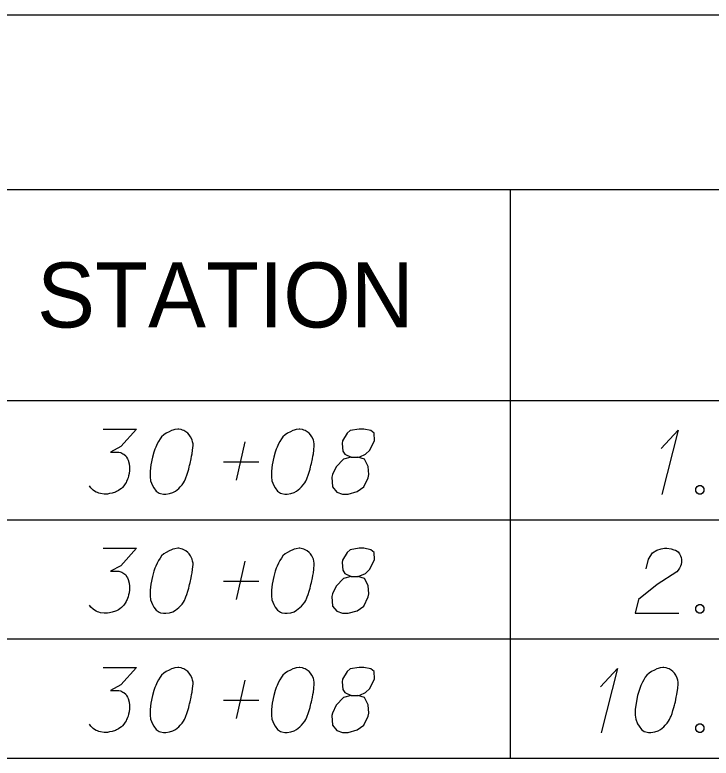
# Model space of a CAD drawing. Extents: x 2074207 to 2076812, y 516372 to 523312.
# Drawn here: x 2076345.6 to 2076397, y 518395.3 to 518450.2 of the extents above; entities that cross this region are included whole.
import ezdxf

# ---------------------------------------------------------------- set-up
doc = ezdxf.new("R2010")
doc.units = 0
for name, color, linetype in [('Prop DirtTable_ Soil Test Results - Outline (Major)', 7, 'Continuous'), ('Prop DirtTable_ Soil Test Results - Outline (Minor)', 7, 'Continuous'), ('Prop DirtTable_ Soil Test Results - Tx (Header - Small)', 7, 'Continuous'), ('Prop DirtTable_ Soil Test Results - Tx (Sample Data)', 7, 'Continuous')]:
    doc.layers.add(name, color=color, linetype=linetype)

msp = doc.modelspace()

# ---------------------------------------------------------------- linework, layer by layer
at = {"layer": 'Prop DirtTable_ Soil Test Results - Outline (Major)'}
for p, q in [((2076260.609, 518450.214), (2076811.903, 518450.214)), ((2076260.609, 518421.729), (2076811.903, 518421.729)), ((2076260.609, 518421.729), (2076811.903, 518421.729)), ((2076260.609, 518395.329), (2076811.903, 518395.329))]:
    msp.add_line(p, q, dxfattribs=at)
at = {"layer": 'Prop DirtTable_ Soil Test Results - Outline (Minor)'}
for p, q in [((2076260.609, 518437.329), (2076811.903, 518437.329)), ((2076382.2, 518437.329), (2076382.2, 518412.929)), ((2076260.609, 518412.929), (2076811.903, 518412.929)), ((2076260.609, 518412.929), (2076811.903, 518412.929)), ((2076382.2, 518412.929), (2076382.2, 518404.129)), ((2076260.609, 518404.129), (2076811.903, 518404.129)), ((2076260.609, 518404.129), (2076811.903, 518404.129)), ((2076382.2, 518404.129), (2076382.2, 518395.329)), ((2076260.609, 518395.329), (2076811.903, 518395.329))]:
    msp.add_line(p, q, dxfattribs=at)
at = {"layer": 'Prop DirtTable_ Soil Test Results - Tx (Sample Data)'}
for points in [[(2076352.139, 518419.625), (2076354.608, 518419.625), (2076353.444, 518418.34), (2076352.668, 518417.924), (2076353.303, 518417.924), (2076353.444, 518417.887), (2076353.514, 518417.849), (2076353.585, 518417.811), (2076353.655, 518417.773), (2076353.797, 518417.66), (2076353.867, 518417.546), (2076353.938, 518417.433), (2076353.973, 518417.32), (2076354.043, 518417.055), (2076354.079, 518416.828), (2076354.079, 518416.715), (2076354.079, 518416.564), (2076354.043, 518416.337), (2076354.008, 518416.186), (2076353.973, 518416.035), (2076353.938, 518415.921), (2076353.902, 518415.846), (2076353.867, 518415.77), (2076353.832, 518415.694), (2076353.761, 518415.581), (2076353.655, 518415.43), (2076353.55, 518415.317), (2076353.479, 518415.241), (2076353.373, 518415.165), (2076353.267, 518415.09), (2076353.126, 518415.014), (2076353.056, 518414.976), (2076352.809, 518414.901), (2076352.597, 518414.863), (2076352.456, 518414.825), (2076352.209, 518414.825), (2076351.927, 518414.863), (2076351.821, 518414.901), (2076351.715, 518414.939), (2076351.609, 518414.976), (2076351.504, 518415.052), (2076351.398, 518415.128), (2076351.221, 518415.279), (2076351.116, 518415.43)], [(2076357.712, 518419.625), (2076357.642, 518419.625), (2076357.43, 518419.587), (2076357.289, 518419.55), (2076357.183, 518419.512), (2076357.007, 518419.436), (2076356.795, 518419.323), (2076356.619, 518419.209), (2076356.442, 518419.058), (2076356.336, 518418.907), (2076356.231, 518418.718), (2076356.125, 518418.529), (2076356.019, 518418.302), (2076355.948, 518418.151), (2076355.878, 518417.924), (2076355.772, 518417.546), (2076355.666, 518416.98), (2076355.596, 518416.526), (2076355.596, 518416.11), (2076355.631, 518415.808), (2076355.772, 518415.468), (2076355.878, 518415.279), (2076356.054, 518415.052), (2076356.266, 518414.901), (2076356.372, 518414.863), (2076356.583, 518414.825), (2076356.76, 518414.825), (2076357.042, 518414.863), (2076357.289, 518414.939), (2076357.465, 518415.052), (2076357.712, 518415.241), (2076357.818, 518415.354), (2076357.959, 518415.505), (2076358.065, 518415.657), (2076358.135, 518415.77), (2076358.206, 518415.959), (2076358.241, 518416.035), (2076358.312, 518416.224), (2076358.382, 518416.45), (2076358.453, 518416.677), (2076358.488, 518416.828), (2076358.523, 518416.942), (2076358.559, 518417.093), (2076358.629, 518417.433), (2076358.665, 518417.622), (2076358.7, 518417.811), (2076358.735, 518418.076), (2076358.77, 518418.416), (2076358.77, 518418.529), (2076358.735, 518418.68), (2076358.7, 518418.831), (2076358.594, 518419.058), (2076358.488, 518419.209), (2076358.382, 518419.323), (2076358.241, 518419.436), (2076358.1, 518419.512), (2076357.994, 518419.55), (2076357.889, 518419.587), (2076357.712, 518419.625)], [(2076366.672, 518419.625), (2076366.602, 518419.625), (2076366.39, 518419.587), (2076366.249, 518419.55), (2076366.143, 518419.512), (2076365.967, 518419.436), (2076365.755, 518419.323), (2076365.579, 518419.209), (2076365.402, 518419.058), (2076365.296, 518418.907), (2076365.191, 518418.718), (2076365.085, 518418.529), (2076364.979, 518418.302), (2076364.908, 518418.151), (2076364.838, 518417.924), (2076364.732, 518417.546), (2076364.626, 518416.98), (2076364.556, 518416.526), (2076364.556, 518416.11), (2076364.591, 518415.808), (2076364.732, 518415.468), (2076364.838, 518415.279), (2076365.014, 518415.052), (2076365.226, 518414.901), (2076365.332, 518414.863), (2076365.543, 518414.825), (2076365.72, 518414.825), (2076366.002, 518414.863), (2076366.249, 518414.939), (2076366.425, 518415.052), (2076366.672, 518415.241), (2076366.778, 518415.354), (2076366.919, 518415.505), (2076367.025, 518415.657), (2076367.095, 518415.77), (2076367.166, 518415.959), (2076367.201, 518416.035), (2076367.272, 518416.224), (2076367.342, 518416.45), (2076367.413, 518416.677), (2076367.448, 518416.828), (2076367.483, 518416.942), (2076367.519, 518417.093), (2076367.589, 518417.433), (2076367.625, 518417.622), (2076367.66, 518417.811), (2076367.695, 518418.076), (2076367.73, 518418.416), (2076367.73, 518418.529), (2076367.695, 518418.68), (2076367.66, 518418.831), (2076367.554, 518419.058), (2076367.448, 518419.209), (2076367.342, 518419.323), (2076367.201, 518419.436), (2076367.06, 518419.512), (2076366.954, 518419.55), (2076366.849, 518419.587), (2076366.672, 518419.625)], [(2076370.447, 518417.546), (2076370.94, 518417.546), (2076371.082, 518417.584), (2076371.505, 518417.773), (2076371.822, 518418.076), (2076372.175, 518418.794), (2076372.14, 518419.323), (2076371.893, 518419.512), (2076371.399, 518419.625), (2076371.046, 518419.625), (2076370.376, 518419.512), (2076370.164, 518419.323), (2076369.812, 518418.756), (2076369.776, 518418.567), (2076369.847, 518418), (2076369.988, 518417.773), (2076370.447, 518417.546), (2076369.882, 518417.395), (2076369.353, 518416.828), (2076369.071, 518416.261), (2076369.036, 518416.072), (2076369.071, 518415.354), (2076369.388, 518414.976), (2076369.812, 518414.825), (2076370.235, 518414.825), (2076370.905, 518415.014), (2076371.399, 518415.354), (2076371.717, 518416.035), (2076371.752, 518416.261), (2076371.717, 518416.866), (2076371.434, 518417.395), (2076370.94, 518417.546)], [(2076393.34, 518418.189), (2076394.61, 518419.55), (2076393.411, 518414.787)], [(2076361.98, 518415.846), (2076362.615, 518418.68)], [(2076361.028, 518417.206), (2076363.638, 518417.206)], [(2076396.127, 518415.468), (2076396.304, 518415.468), (2076396.409, 518415.392), (2076396.515, 518415.241), (2076396.515, 518415.052), (2076396.409, 518414.901), (2076396.304, 518414.825), (2076396.127, 518414.825), (2076396.021, 518414.901), (2076395.916, 518415.052), (2076395.916, 518415.241), (2076396.021, 518415.392), (2076396.127, 518415.468)], [(2076352.139, 518410.825), (2076354.608, 518410.825), (2076353.444, 518409.54), (2076352.668, 518409.124), (2076353.303, 518409.124), (2076353.444, 518409.087), (2076353.514, 518409.049), (2076353.585, 518409.011), (2076353.655, 518408.973), (2076353.797, 518408.86), (2076353.867, 518408.746), (2076353.938, 518408.633), (2076353.973, 518408.52), (2076354.043, 518408.255), (2076354.079, 518408.028), (2076354.079, 518407.915), (2076354.079, 518407.764), (2076354.043, 518407.537), (2076354.008, 518407.386), (2076353.973, 518407.235), (2076353.938, 518407.121), (2076353.902, 518407.046), (2076353.867, 518406.97), (2076353.832, 518406.894), (2076353.761, 518406.781), (2076353.655, 518406.63), (2076353.55, 518406.517), (2076353.479, 518406.441), (2076353.373, 518406.365), (2076353.267, 518406.29), (2076353.126, 518406.214), (2076353.056, 518406.176), (2076352.809, 518406.101), (2076352.597, 518406.063), (2076352.456, 518406.025), (2076352.209, 518406.025), (2076351.927, 518406.063), (2076351.821, 518406.101), (2076351.715, 518406.139), (2076351.609, 518406.176), (2076351.504, 518406.252), (2076351.398, 518406.328), (2076351.221, 518406.479), (2076351.116, 518406.63)], [(2076357.712, 518410.825), (2076357.642, 518410.825), (2076357.43, 518410.787), (2076357.289, 518410.75), (2076357.183, 518410.712), (2076357.007, 518410.636), (2076356.795, 518410.523), (2076356.619, 518410.409), (2076356.442, 518410.258), (2076356.336, 518410.107), (2076356.231, 518409.918), (2076356.125, 518409.729), (2076356.019, 518409.502), (2076355.948, 518409.351), (2076355.878, 518409.124), (2076355.772, 518408.746), (2076355.666, 518408.18), (2076355.596, 518407.726), (2076355.596, 518407.31), (2076355.631, 518407.008), (2076355.772, 518406.668), (2076355.878, 518406.479), (2076356.054, 518406.252), (2076356.266, 518406.101), (2076356.372, 518406.063), (2076356.583, 518406.025), (2076356.76, 518406.025), (2076357.042, 518406.063), (2076357.289, 518406.139), (2076357.465, 518406.252), (2076357.712, 518406.441), (2076357.818, 518406.554), (2076357.959, 518406.705), (2076358.065, 518406.857), (2076358.135, 518406.97), (2076358.206, 518407.159), (2076358.241, 518407.235), (2076358.312, 518407.424), (2076358.382, 518407.65), (2076358.453, 518407.877), (2076358.488, 518408.028), (2076358.523, 518408.142), (2076358.559, 518408.293), (2076358.629, 518408.633), (2076358.665, 518408.822), (2076358.7, 518409.011), (2076358.735, 518409.276), (2076358.77, 518409.616), (2076358.77, 518409.729), (2076358.735, 518409.88), (2076358.7, 518410.031), (2076358.594, 518410.258), (2076358.488, 518410.409), (2076358.382, 518410.523), (2076358.241, 518410.636), (2076358.1, 518410.712), (2076357.994, 518410.75), (2076357.889, 518410.787), (2076357.712, 518410.825)], [(2076366.672, 518410.825), (2076366.602, 518410.825), (2076366.39, 518410.787), (2076366.249, 518410.75), (2076366.143, 518410.712), (2076365.967, 518410.636), (2076365.755, 518410.523), (2076365.579, 518410.409), (2076365.402, 518410.258), (2076365.296, 518410.107), (2076365.191, 518409.918), (2076365.085, 518409.729), (2076364.979, 518409.502), (2076364.908, 518409.351), (2076364.838, 518409.124), (2076364.732, 518408.746), (2076364.626, 518408.18), (2076364.556, 518407.726), (2076364.556, 518407.31), (2076364.591, 518407.008), (2076364.732, 518406.668), (2076364.838, 518406.479), (2076365.014, 518406.252), (2076365.226, 518406.101), (2076365.332, 518406.063), (2076365.543, 518406.025), (2076365.72, 518406.025), (2076366.002, 518406.063), (2076366.249, 518406.139), (2076366.425, 518406.252), (2076366.672, 518406.441), (2076366.778, 518406.554), (2076366.919, 518406.705), (2076367.025, 518406.857), (2076367.095, 518406.97), (2076367.166, 518407.159), (2076367.201, 518407.235), (2076367.272, 518407.424), (2076367.342, 518407.65), (2076367.413, 518407.877), (2076367.448, 518408.028), (2076367.483, 518408.142), (2076367.519, 518408.293), (2076367.589, 518408.633), (2076367.625, 518408.822), (2076367.66, 518409.011), (2076367.695, 518409.276), (2076367.73, 518409.616), (2076367.73, 518409.729), (2076367.695, 518409.88), (2076367.66, 518410.031), (2076367.554, 518410.258), (2076367.448, 518410.409), (2076367.342, 518410.523), (2076367.201, 518410.636), (2076367.06, 518410.712), (2076366.954, 518410.75), (2076366.849, 518410.787), (2076366.672, 518410.825)], [(2076370.447, 518408.746), (2076370.94, 518408.746), (2076371.082, 518408.784), (2076371.505, 518408.973), (2076371.822, 518409.276), (2076372.175, 518409.994), (2076372.14, 518410.523), (2076371.893, 518410.712), (2076371.399, 518410.825), (2076371.046, 518410.825), (2076370.376, 518410.712), (2076370.164, 518410.523), (2076369.812, 518409.956), (2076369.776, 518409.767), (2076369.847, 518409.2), (2076369.988, 518408.973), (2076370.447, 518408.746), (2076369.882, 518408.595), (2076369.353, 518408.028), (2076369.071, 518407.461), (2076369.036, 518407.272), (2076369.071, 518406.554), (2076369.388, 518406.176), (2076369.812, 518406.025), (2076370.235, 518406.025), (2076370.905, 518406.214), (2076371.399, 518406.554), (2076371.717, 518407.235), (2076371.752, 518407.461), (2076371.717, 518408.066), (2076371.434, 518408.595), (2076370.94, 518408.746)], [(2076392.247, 518409.313), (2076392.423, 518410.031), (2076392.706, 518410.485), (2076393.023, 518410.674), (2076393.34, 518410.787), (2076393.587, 518410.825), (2076393.764, 518410.825), (2076394.081, 518410.787), (2076394.293, 518410.712), (2076394.399, 518410.674), (2076394.61, 518410.561), (2076394.716, 518410.409), (2076394.787, 518410.258), (2076394.822, 518410.145), (2076394.857, 518409.994), (2076394.857, 518409.805), (2076394.822, 518409.616), (2076394.787, 518409.502), (2076394.716, 518409.351), (2076394.61, 518409.2), (2076394.505, 518409.087), (2076393.058, 518408.142), (2076391.683, 518407.046), (2076391.436, 518406.025), (2076394.646, 518406.025)], [(2076361.98, 518407.046), (2076362.615, 518409.88)], [(2076361.028, 518408.406), (2076363.638, 518408.406)], [(2076396.127, 518406.668), (2076396.304, 518406.668), (2076396.409, 518406.592), (2076396.515, 518406.441), (2076396.515, 518406.252), (2076396.409, 518406.101), (2076396.304, 518406.025), (2076396.127, 518406.025), (2076396.021, 518406.101), (2076395.916, 518406.252), (2076395.916, 518406.441), (2076396.021, 518406.592), (2076396.127, 518406.668)], [(2076352.139, 518402.025), (2076354.608, 518402.025), (2076353.444, 518400.74), (2076352.668, 518400.324), (2076353.303, 518400.324), (2076353.444, 518400.287), (2076353.514, 518400.249), (2076353.585, 518400.211), (2076353.655, 518400.173), (2076353.797, 518400.06), (2076353.867, 518399.946), (2076353.938, 518399.833), (2076353.973, 518399.72), (2076354.043, 518399.455), (2076354.079, 518399.228), (2076354.079, 518399.115), (2076354.079, 518398.964), (2076354.043, 518398.737), (2076354.008, 518398.586), (2076353.973, 518398.435), (2076353.938, 518398.321), (2076353.902, 518398.246), (2076353.867, 518398.17), (2076353.832, 518398.094), (2076353.761, 518397.981), (2076353.655, 518397.83), (2076353.55, 518397.717), (2076353.479, 518397.641), (2076353.373, 518397.565), (2076353.267, 518397.49), (2076353.126, 518397.414), (2076353.056, 518397.376), (2076352.809, 518397.301), (2076352.597, 518397.263), (2076352.456, 518397.225), (2076352.209, 518397.225), (2076351.927, 518397.263), (2076351.821, 518397.301), (2076351.715, 518397.339), (2076351.609, 518397.376), (2076351.504, 518397.452), (2076351.398, 518397.528), (2076351.221, 518397.679), (2076351.116, 518397.83)], [(2076357.712, 518402.025), (2076357.642, 518402.025), (2076357.43, 518401.987), (2076357.289, 518401.95), (2076357.183, 518401.912), (2076357.007, 518401.836), (2076356.795, 518401.723), (2076356.619, 518401.609), (2076356.442, 518401.458), (2076356.336, 518401.307), (2076356.231, 518401.118), (2076356.125, 518400.929), (2076356.019, 518400.702), (2076355.948, 518400.551), (2076355.878, 518400.324), (2076355.772, 518399.946), (2076355.666, 518399.38), (2076355.596, 518398.926), (2076355.596, 518398.51), (2076355.631, 518398.208), (2076355.772, 518397.868), (2076355.878, 518397.679), (2076356.054, 518397.452), (2076356.266, 518397.301), (2076356.372, 518397.263), (2076356.583, 518397.225), (2076356.76, 518397.225), (2076357.042, 518397.263), (2076357.289, 518397.339), (2076357.465, 518397.452), (2076357.712, 518397.641), (2076357.818, 518397.754), (2076357.959, 518397.905), (2076358.065, 518398.057), (2076358.135, 518398.17), (2076358.206, 518398.359), (2076358.241, 518398.435), (2076358.312, 518398.624), (2076358.382, 518398.85), (2076358.453, 518399.077), (2076358.488, 518399.228), (2076358.523, 518399.342), (2076358.559, 518399.493), (2076358.629, 518399.833), (2076358.665, 518400.022), (2076358.7, 518400.211), (2076358.735, 518400.476), (2076358.77, 518400.816), (2076358.77, 518400.929), (2076358.735, 518401.08), (2076358.7, 518401.231), (2076358.594, 518401.458), (2076358.488, 518401.609), (2076358.382, 518401.723), (2076358.241, 518401.836), (2076358.1, 518401.912), (2076357.994, 518401.95), (2076357.889, 518401.987), (2076357.712, 518402.025)], [(2076366.672, 518402.025), (2076366.602, 518402.025), (2076366.39, 518401.987), (2076366.249, 518401.95), (2076366.143, 518401.912), (2076365.967, 518401.836), (2076365.755, 518401.723), (2076365.579, 518401.609), (2076365.402, 518401.458), (2076365.296, 518401.307), (2076365.191, 518401.118), (2076365.085, 518400.929), (2076364.979, 518400.702), (2076364.908, 518400.551), (2076364.838, 518400.324), (2076364.732, 518399.946), (2076364.626, 518399.38), (2076364.556, 518398.926), (2076364.556, 518398.51), (2076364.591, 518398.208), (2076364.732, 518397.868), (2076364.838, 518397.679), (2076365.014, 518397.452), (2076365.226, 518397.301), (2076365.332, 518397.263), (2076365.543, 518397.225), (2076365.72, 518397.225), (2076366.002, 518397.263), (2076366.249, 518397.339), (2076366.425, 518397.452), (2076366.672, 518397.641), (2076366.778, 518397.754), (2076366.919, 518397.905), (2076367.025, 518398.057), (2076367.095, 518398.17), (2076367.166, 518398.359), (2076367.201, 518398.435), (2076367.272, 518398.624), (2076367.342, 518398.85), (2076367.413, 518399.077), (2076367.448, 518399.228), (2076367.483, 518399.342), (2076367.519, 518399.493), (2076367.589, 518399.833), (2076367.625, 518400.022), (2076367.66, 518400.211), (2076367.695, 518400.476), (2076367.73, 518400.816), (2076367.73, 518400.929), (2076367.695, 518401.08), (2076367.66, 518401.231), (2076367.554, 518401.458), (2076367.448, 518401.609), (2076367.342, 518401.723), (2076367.201, 518401.836), (2076367.06, 518401.912), (2076366.954, 518401.95), (2076366.849, 518401.987), (2076366.672, 518402.025)], [(2076370.447, 518399.946), (2076370.94, 518399.946), (2076371.082, 518399.984), (2076371.505, 518400.173), (2076371.822, 518400.476), (2076372.175, 518401.194), (2076372.14, 518401.723), (2076371.893, 518401.912), (2076371.399, 518402.025), (2076371.046, 518402.025), (2076370.376, 518401.912), (2076370.164, 518401.723), (2076369.812, 518401.156), (2076369.776, 518400.967), (2076369.847, 518400.4), (2076369.988, 518400.173), (2076370.447, 518399.946), (2076369.882, 518399.795), (2076369.353, 518399.228), (2076369.071, 518398.661), (2076369.036, 518398.472), (2076369.071, 518397.754), (2076369.388, 518397.376), (2076369.812, 518397.225), (2076370.235, 518397.225), (2076370.905, 518397.414), (2076371.399, 518397.754), (2076371.717, 518398.435), (2076371.752, 518398.661), (2076371.717, 518399.266), (2076371.434, 518399.795), (2076370.94, 518399.946)], [(2076388.86, 518400.589), (2076390.13, 518401.95), (2076388.931, 518397.187)], [(2076393.552, 518402.025), (2076393.482, 518402.025), (2076393.27, 518401.987), (2076393.129, 518401.95), (2076393.023, 518401.912), (2076392.847, 518401.836), (2076392.635, 518401.723), (2076392.459, 518401.609), (2076392.282, 518401.458), (2076392.176, 518401.307), (2076392.071, 518401.118), (2076391.965, 518400.929), (2076391.859, 518400.702), (2076391.788, 518400.551), (2076391.718, 518400.324), (2076391.612, 518399.946), (2076391.506, 518399.38), (2076391.436, 518398.926), (2076391.436, 518398.51), (2076391.471, 518398.208), (2076391.612, 518397.868), (2076391.718, 518397.679), (2076391.894, 518397.452), (2076392.106, 518397.301), (2076392.212, 518397.263), (2076392.423, 518397.225), (2076392.6, 518397.225), (2076392.882, 518397.263), (2076393.129, 518397.339), (2076393.305, 518397.452), (2076393.552, 518397.641), (2076393.658, 518397.754), (2076393.799, 518397.905), (2076393.905, 518398.057), (2076393.975, 518398.17), (2076394.046, 518398.359), (2076394.081, 518398.435), (2076394.152, 518398.624), (2076394.222, 518398.85), (2076394.293, 518399.077), (2076394.328, 518399.228), (2076394.363, 518399.342), (2076394.399, 518399.493), (2076394.469, 518399.833), (2076394.505, 518400.022), (2076394.54, 518400.211), (2076394.575, 518400.476), (2076394.61, 518400.816), (2076394.61, 518400.929), (2076394.575, 518401.08), (2076394.54, 518401.231), (2076394.434, 518401.458), (2076394.328, 518401.609), (2076394.222, 518401.723), (2076394.081, 518401.836), (2076393.94, 518401.912), (2076393.834, 518401.95), (2076393.729, 518401.987), (2076393.552, 518402.025)], [(2076361.98, 518398.246), (2076362.615, 518401.08)], [(2076361.028, 518399.606), (2076363.638, 518399.606)], [(2076396.127, 518397.868), (2076396.304, 518397.868), (2076396.409, 518397.792), (2076396.515, 518397.641), (2076396.515, 518397.452), (2076396.409, 518397.301), (2076396.304, 518397.225), (2076396.127, 518397.225), (2076396.021, 518397.301), (2076395.916, 518397.452), (2076395.916, 518397.641), (2076396.021, 518397.792), (2076396.127, 518397.868)]]:
    msp.add_lwpolyline(points, dxfattribs=at)

# ---------------------------------------------------------------- texts
at = {"layer": 'Prop DirtTable_ Soil Test Results - Tx (Header - Small)'}
msp.add_text('STATION', height=4.8, dxfattribs=at).set_placement((2076347.248, 518427.129))

doc.saveas('drawing.dxf')
